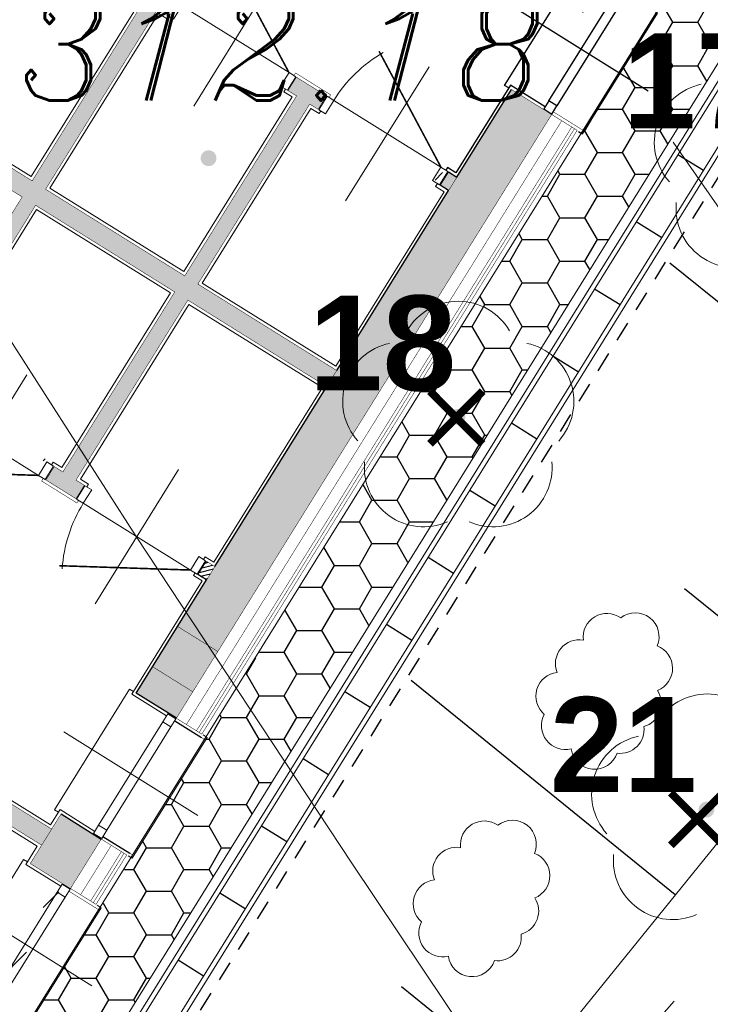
# Model space of a CAD drawing. Extents: x 4615668 to 9294084, y 5325188 to 10688993.
# Tile 629 of 656: x 4651603.31 to 4651607.68, y 5338724.82 to 5338731.05. Entities that reach past the tile are written whole.
import ezdxf

# ---------------------------------------------------------------- set-up
doc = ezdxf.new("R2010")
doc.units = 0
doc.header["$MEASUREMENT"] = 0
for name, pattern in [('DASHED', [19.049999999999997, 12.7, -6.35]), ('KTCR', [1.5, 1, -0.5]), ('l423_500', [2, 1.5, -0.5]), ('l812_500', [3, 2, -1])]:
    doc.linetypes.add(name, pattern=pattern)
for name, color, linetype, lineweight in [('!0014_GM_DR_ODWOD', 152, 'Continuous', 35), ('!0017A_GR_DR_WYMPROJ', 1, 'Continuous', 30), ('chodnik', 7, 'l423_500', 13), ('pkt_wys', 7, 'Continuous', 13), ('warst_ciagla', 7, 'Continuous', 0), ('warst_przeryw', 7, 'l812_500', 0), ('Wymiar', 7, 'Continuous', 9), ('zielen', 7, 'Continuous', 13)]:
    doc.layers.add(name, color=color, linetype=linetype, lineweight=lineweight)
for name, color, linetype in [('1', 7, 'Continuous'), ('sciany', 1, 'Continuous'), ('STOLARKA', 4, 'Continuous')]:
    doc.layers.add(name, color=color, linetype=linetype)
doc.styles.add('Style-ITALIC_1250', font='ITALIC_1250.shx')
doc.styles.add('tomek14', font='ISOCP.shx', dxfattribs={"height": 14})
pattern_1 = [(45, (-16734.60844200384, 1868.813515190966), (-0.0883883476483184, 0.0883883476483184), [])]

# ---------------------------------------------------------------- blocks, each defined once
blk = doc.blocks.new('G$C30F5686F')
at = {"layer": '!0014_GM_DR_ODWOD', "linetype": 'DASHED', "lineweight": 25, "ltscale": 0.2}
for p, q in [((28.91198780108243, 17.41244648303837), (29.07339262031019, 17.31220435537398)), ((28.64819273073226, 16.98769695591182), (28.80959754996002, 16.88745482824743)), ((28.38439766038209, 16.56294742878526), (28.54580247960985, 16.46270530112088)), ((28.12060259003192, 16.13819790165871), (28.28200740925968, 16.03795577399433)), ((27.85680751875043, 15.71344837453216), (28.01821233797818, 15.61320624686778)), ((27.59301244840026, 15.28869884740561), (27.75441726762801, 15.18845671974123)), ((27.32921737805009, 14.86394932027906), (27.49062219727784, 14.76370719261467)), ((27.06542230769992, 14.43919979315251), (27.22682712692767, 14.33895766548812)), ((26.80162723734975, 14.01445026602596), (26.9630320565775, 13.91420813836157)), ((26.53783216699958, 13.58970073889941), (26.69923698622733, 13.48945861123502)), ((26.27403709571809, 13.16495121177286), (26.43544191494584, 13.06470908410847)), ((26.01024202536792, 12.74020168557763), (26.17164684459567, 12.63995955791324)), ((25.74644695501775, 12.31545215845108), (25.9078517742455, 12.21521003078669))]:
    blk.add_line(p, q, dxfattribs=at)
at = {"layer": '1', "linetype": 'Continuous', "lineweight": 15}
for p, q in [((30.24456951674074, 19.19797436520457), (18.40957960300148, 0.1418700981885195)), ((30.27004292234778, 19.18212803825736), (18.43506457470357, 0.1260423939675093)), ((29.84326473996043, 19.08252863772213), (18.18379987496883, 0.3090459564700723)), ((29.92586696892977, 19.10180594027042), (18.23473895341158, 0.2773408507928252)), ((29.96716808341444, 19.11144459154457), (18.2481747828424, 0.2421122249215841)), ((33.84562891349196, 18.83198724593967), (18.59597427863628, 0.02698324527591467))]:
    blk.add_line(p, q, dxfattribs=at)
at = {"layer": '1', "linetype": 'Continuous', "lineweight": 18}
blk.add_line((29.15477066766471, 18.92181446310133), (19.8894032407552, 4.029534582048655), dxfattribs=at)
at = {"layer": '1', "color": 254, "linetype": 'Continuous', "lineweight": 30, "ltscale": 0.01, "transparency": 33554528}
for p, q in [((29.03768157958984, 18.24934972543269), (29.11705657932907, 18.38683125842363)), ((28.878931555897, 18.24934922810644), (28.81066290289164, 18.36759400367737)), ((28.79955658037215, 18.11186819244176), (28.87893158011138, 18.24934972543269)), ((28.87893199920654, 18.24934945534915), (29.037681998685, 18.24934945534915)), ((29.11705655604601, 18.11186769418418), (29.03768155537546, 18.24934922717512)), ((28.65184102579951, 18.11186792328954), (28.79955699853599, 18.11186792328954)), ((28.87893155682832, 17.97438616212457), (28.79955655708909, 18.11186769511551)), ((29.03768157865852, 17.97438666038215), (29.11705657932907, 18.11186819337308)), ((28.64080655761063, 17.83690463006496), (28.56385227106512, 17.97019336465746)), ((28.79955657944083, 17.8369051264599), (28.87893157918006, 17.97438665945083)), ((28.87893199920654, 17.97438639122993), (29.037681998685, 17.97438639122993)), ((29.09422124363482, 17.8764565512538), (29.03768155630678, 17.97438616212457)), ((28.56143158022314, 17.69942359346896), (28.64080657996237, 17.8369051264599)), ((28.64080699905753, 17.83690485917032), (28.79955699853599, 17.83690485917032)), ((28.87893155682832, 17.69942309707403), (28.79955655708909, 17.83690463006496)), ((28.32330658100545, 17.56194206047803), (28.40268158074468, 17.69942359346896)), ((28.40268155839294, 17.69942309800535), (28.39931184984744, 17.70525960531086)), ((28.40268199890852, 17.69942332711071), (28.5614319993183, 17.69942332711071)), ((28.64080655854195, 17.56194156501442), (28.5614315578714, 17.69942309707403)), ((28.79955657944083, 17.56194206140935), (28.87893157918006, 17.69942359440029)), ((28.87893199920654, 17.69942332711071), (28.9842729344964, 17.69942332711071)), ((28.31030253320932, 17.56194179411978), (28.32330699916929, 17.56194179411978)), ((28.40268155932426, 17.42446003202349), (28.32330655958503, 17.56194156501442)), ((28.56143157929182, 17.42446052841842), (28.64080657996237, 17.56194206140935)), ((28.64080699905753, 17.56194179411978), (28.79955699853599, 17.56194179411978)), ((28.84741103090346, 17.47905518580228), (28.79955655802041, 17.5619415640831)), ((28.32330658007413, 17.28697899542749), (28.40268157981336, 17.42446052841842)), ((28.40268199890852, 17.42446026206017), (28.5614319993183, 17.42446026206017)), ((28.64080655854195, 17.28697849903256), (28.56143155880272, 17.42446003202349)), ((28.08518158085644, 17.14949746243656), (28.16455658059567, 17.28697899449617)), ((28.16455656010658, 17.28697849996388), (28.15250121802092, 17.30785896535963)), ((28.16455699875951, 17.28697873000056), (28.32330699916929, 17.28697873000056)), ((28.40268155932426, 17.14949696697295), (28.32330655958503, 17.28697849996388)), ((28.56143157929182, 17.14949746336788), (28.64080657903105, 17.28697899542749)), ((28.64080699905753, 17.28697873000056), (28.72811996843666, 17.28697873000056)), ((28.05414866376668, 17.14949719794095), (28.08518199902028, 17.14949719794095)), ((28.1645565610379, 17.01201543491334), (28.08518156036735, 17.14949696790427)), ((28.32330657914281, 17.01201592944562), (28.40268157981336, 17.14949746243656)), ((28.40268199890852, 17.14949719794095), (28.5614319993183, 17.14949719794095)), ((28.60060081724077, 17.08165382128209), (28.56143155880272, 17.14949696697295)), ((28.08518157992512, 16.87453439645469), (28.16455657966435, 17.01201592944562)), ((28.16455699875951, 17.01201566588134), (28.32330699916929, 17.01201566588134)), ((28.40268156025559, 16.8745339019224), (28.32330656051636, 17.01201543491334)), ((27.92643156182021, 16.87453390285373), (27.9056905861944, 16.91045832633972)), ((27.84705658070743, 16.73705286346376), (27.92643158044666, 16.87453439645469)), ((27.9264319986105, 16.8745341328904), (28.08518199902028, 16.8745341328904)), ((28.1645565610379, 16.73705236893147), (28.08518156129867, 16.8745339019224)), ((28.32330657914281, 16.73705286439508), (28.40268157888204, 16.87453439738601)), ((28.40268199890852, 16.8745341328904), (28.47196700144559, 16.8745341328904)), ((27.79799479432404, 16.73705260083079), (27.84705699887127, 16.73705260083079)), ((27.92643156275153, 16.59957083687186), (27.84705656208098, 16.73705236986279)), ((28.08518157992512, 16.59957133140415), (28.16455657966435, 16.73705286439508)), ((28.16455699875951, 16.73705260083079), (28.32330699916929, 16.73705260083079)), ((28.35379060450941, 16.68425245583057), (28.32330656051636, 16.73705236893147)), ((27.84705657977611, 16.46208979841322), (27.92643158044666, 16.59957133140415)), ((27.9264319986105, 16.59957106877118), (28.08518199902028, 16.59957106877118)), ((28.16455656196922, 16.46208930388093), (28.08518156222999, 16.59957083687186)), ((27.68830656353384, 16.46208930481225), (27.65887995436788, 16.51305768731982)), ((27.60893158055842, 16.32460826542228), (27.68830658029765, 16.46208979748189)), ((27.68830699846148, 16.46208953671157), (27.84705699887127, 16.46208953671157)), ((27.92643156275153, 16.32460777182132), (27.8470565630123, 16.46208930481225)), ((28.0851815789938, 16.32460826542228), (28.16455657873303, 16.46208979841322)), ((28.16455699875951, 16.46208953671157), (28.21581403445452, 16.46208953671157)), ((27.5418409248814, 16.32460800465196), (27.60893199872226, 16.32460800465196)), ((27.68830656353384, 16.18712623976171), (27.60893156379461, 16.32460777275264)), ((27.84705657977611, 16.18712673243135), (27.92643157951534, 16.32460826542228)), ((27.9264319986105, 16.32460800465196), (28.08518199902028, 16.32460800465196)), ((28.10698039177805, 16.28685109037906), (28.08518156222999, 16.32460777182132)), ((27.6089315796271, 16.04964519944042), (27.68830658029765, 16.18712673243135)), ((27.68830699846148, 16.18712647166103), (27.84705699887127, 16.18712647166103)), ((27.92643156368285, 16.04964470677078), (27.8470565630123, 16.18712623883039)), ((27.45018156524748, 16.04964470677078), (27.41206932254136, 16.11565704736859)), ((27.37080658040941, 15.91216366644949), (27.45018158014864, 16.04964519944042)), ((27.4501819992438, 16.04964493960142), (27.60893199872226, 16.04964493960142)), ((27.68830656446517, 15.91216317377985), (27.60893156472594, 16.04964470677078)), ((27.84705657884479, 15.91216366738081), (27.92643157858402, 16.04964520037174)), ((27.9264319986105, 16.04964493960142), (27.95966106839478, 16.04964493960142)), ((27.28568705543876, 15.91216340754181), (27.37080699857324, 15.91216340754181)), ((27.45018156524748, 15.77468164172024), (27.37080656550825, 15.91216317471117)), ((27.6089315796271, 15.77468213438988), (27.68830657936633, 15.91216366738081)), ((27.68830699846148, 15.91216340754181), (27.84705699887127, 15.91216340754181)), ((27.86017017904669, 15.88944972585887), (27.84705656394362, 15.91216317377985)), ((27.37080658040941, 15.63720060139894), (27.45018158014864, 15.77468213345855)), ((27.4501819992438, 15.7746818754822), (27.60893199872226, 15.7746818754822)), ((27.68830656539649, 15.6372001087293), (27.60893156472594, 15.77468164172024)), ((27.21205656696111, 15.63720010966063), (27.16525869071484, 15.71825640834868)), ((27.1326815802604, 15.49971906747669), (27.21205658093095, 15.63720060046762)), ((27.21205699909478, 15.63720034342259), (27.37080699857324, 15.63720034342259)), ((27.4501815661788, 15.49971857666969), (27.37080656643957, 15.63720010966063)), ((27.60893157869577, 15.49971906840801), (27.68830657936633, 15.63720060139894)), ((27.68830699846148, 15.63720034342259), (27.70350810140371, 15.63720034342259)), ((27.02953318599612, 15.49971881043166), (27.13268199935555, 15.49971881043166)), ((27.21205656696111, 15.36223704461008), (27.13268156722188, 15.49971857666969)), ((27.37080657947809, 15.36223753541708), (27.45018157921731, 15.49971906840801)), ((27.4501819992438, 15.49971881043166), (27.60893199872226, 15.49971881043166)), ((27.61335996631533, 15.49204836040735), (27.60893156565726, 15.49971857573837)), ((27.1326815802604, 15.22475600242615), (27.21205657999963, 15.36223753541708)), ((27.21205699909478, 15.36223727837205), (27.37080699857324, 15.36223727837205)), ((27.44881982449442, 15.22711411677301), (27.37080656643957, 15.36223704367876)), ((26.97393156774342, 15.22475551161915), (26.91844805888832, 15.32085576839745)), ((26.89455658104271, 15.08727446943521), (26.97393158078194, 15.22475600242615)), ((26.97393199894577, 15.22475574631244), (27.13268199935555, 15.22475574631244)), ((27.21205656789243, 15.08727397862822), (27.13268156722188, 15.22475551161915)), ((26.77337931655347, 15.08727421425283), (26.89455699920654, 15.08727421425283)), ((26.97393156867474, 14.94979244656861), (26.89455656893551, 15.08727397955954)), ((27.13268157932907, 14.94979293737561), (27.21205657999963, 15.08727447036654)), ((27.21205699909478, 15.08727421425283), (27.36197081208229, 15.08727421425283)), ((26.73580656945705, 14.812310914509), (26.6716374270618, 14.92345512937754)), ((26.89455658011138, 14.81231140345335), (26.97393157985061, 14.94979293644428)), ((26.97393199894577, 14.9497926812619), (27.13268199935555, 14.9497926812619)), ((27.20200961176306, 14.82971275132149), (27.1326815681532, 14.94979244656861)), ((26.6564315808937, 14.67482987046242), (26.73580658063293, 14.81231140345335)), ((26.73580699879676, 14.81231114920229), (26.89455699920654, 14.81231114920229)), ((26.97393156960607, 14.67482938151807), (26.89455656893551, 14.81231091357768)), ((26.51722544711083, 14.67482961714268), (26.65643199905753, 14.67482961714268)), ((26.73580657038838, 14.53734784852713), (26.65643157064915, 14.67482938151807)), ((26.89455657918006, 14.53734833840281), (26.97393157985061, 14.67482987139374)), ((26.97393199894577, 14.67482961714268), (27.10581784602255, 14.67482961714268)), ((26.49768157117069, 14.39986631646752), (26.42482679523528, 14.52605449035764)), ((26.65643157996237, 14.39986680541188), (26.7358065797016, 14.53734833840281)), ((26.73580699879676, 14.53734808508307), (26.89455699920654, 14.53734808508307)), ((26.9551993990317, 14.4323113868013), (26.89455656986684, 14.53734784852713)), ((26.41830658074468, 14.26238527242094), (26.49768158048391, 14.39986680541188)), ((26.49768199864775, 14.39986655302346), (26.65643199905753, 14.39986655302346)), ((26.73580657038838, 14.26238478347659), (26.65643157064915, 14.39986631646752)), ((26.18018158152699, 14.12490373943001), (26.23954447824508, 14.2277232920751)), ((26.26107157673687, 14.26238502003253), (26.41830699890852, 14.26238502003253)), ((26.49768157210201, 14.12490325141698), (26.41830657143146, 14.26238478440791)), ((26.65643157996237, 14.12490374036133), (26.7358065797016, 14.26238527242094)), ((26.73580699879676, 14.26238502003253), (26.84966487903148, 14.26238502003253)), ((26.17568695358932, 14.12490348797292), (26.18018199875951, 14.12490348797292)), ((26.25955657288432, 13.98742171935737), (26.18018157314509, 14.12490325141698)), ((26.41830657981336, 13.98742220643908), (26.49768158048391, 14.12490373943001)), ((26.49768199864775, 14.12490348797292), (26.65643199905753, 14.12490348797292)), ((26.70838918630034, 14.03491002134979), (26.65643157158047, 14.12490325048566)), ((26.18018158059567, 13.84994067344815), (26.2595565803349, 13.98742220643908)), ((26.25955699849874, 13.98742195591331), (26.41830699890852, 13.98742195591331)), ((26.49768157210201, 13.84994018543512), (26.41830657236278, 13.98742171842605)), ((25.94205658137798, 13.71245914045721), (26.02143158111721, 13.84994067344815)), ((26.02143157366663, 13.84994018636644), (26.01347574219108, 13.8637200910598)), ((26.02143199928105, 13.8499404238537), (26.18018199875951, 13.8499404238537)), ((26.25955657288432, 13.71245865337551), (26.18018157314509, 13.84994018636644)), ((26.41830657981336, 13.71245914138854), (26.49768157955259, 13.84994067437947)), ((26.49768199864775, 13.8499404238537), (26.59351191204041, 13.8499404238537)), ((25.91953308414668, 13.71245889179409), (25.9420569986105, 13.71245889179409)), ((26.02143157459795, 13.5749771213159), (25.9420565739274, 13.71245865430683)), ((26.18018157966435, 13.5749776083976), (26.2595565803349, 13.71245914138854)), ((26.25955699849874, 13.71245889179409), (26.41830699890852, 13.71245889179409)), ((26.46157897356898, 13.63750865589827), (26.41830657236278, 13.71245865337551)), ((25.94205658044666, 13.43749607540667), (26.02143158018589, 13.5749776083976)), ((26.02143199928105, 13.57497735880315), (26.18018199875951, 13.57497735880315)), ((26.25955657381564, 13.43749558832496), (26.18018157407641, 13.5749771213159)), ((25.78330657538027, 13.43749558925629), (25.76666511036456, 13.4663194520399)), ((25.70393158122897, 13.30001454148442), (25.7833065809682, 13.43749607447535)), ((25.78330699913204, 13.43749582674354), (25.9420569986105, 13.43749582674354)), ((26.02143157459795, 13.30001405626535), (25.94205657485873, 13.43749558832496)), ((26.18018157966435, 13.30001454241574), (26.25955657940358, 13.43749607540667)), ((26.25955699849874, 13.43749582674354), (26.33735894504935, 13.43749582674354)), ((25.66337921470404, 13.30001429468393), (25.70393199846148, 13.30001429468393)), ((25.78330657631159, 13.16253252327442), (25.70393157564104, 13.30001405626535)), ((25.94205658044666, 13.16253300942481), (26.02143158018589, 13.30001454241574)), ((26.02143199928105, 13.30001429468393), (26.18018199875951, 13.30001429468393)), ((26.21476876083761, 13.24010729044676), (26.18018157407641, 13.30001405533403)), ((25.70393158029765, 13.02505147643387), (25.7833065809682, 13.16253300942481)), ((25.78330699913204, 13.16253276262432), (25.9420569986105, 13.16253276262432)), ((26.02143157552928, 13.02505099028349), (25.94205657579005, 13.16253252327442)), ((25.46580658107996, 12.88756994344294), (25.54518158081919, 13.02505147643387)), ((25.5451815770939, 13.02505099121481), (25.51985447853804, 13.06891881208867)), ((25.54518199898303, 13.02505123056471), (25.70393199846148, 13.02505123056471)), ((25.78330657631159, 12.88756945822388), (25.70393157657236, 13.02505099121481)), ((25.94205657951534, 12.88756994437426), (26.02143157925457, 13.0250514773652)), ((26.02143199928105, 13.02505123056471), (26.0812059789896, 13.02505123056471)), ((25.40722534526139, 12.88756969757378), (25.4658069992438, 12.88756969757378)), ((25.5451815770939, 12.75008792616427), (25.46580657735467, 12.8875694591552)), ((25.70393158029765, 12.75008841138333), (25.78330658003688, 12.88756994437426)), ((25.78330699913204, 12.88756969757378), (25.9420569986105, 12.88756969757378)), ((25.96795854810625, 12.84270592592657), (25.94205657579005, 12.88756945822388)), ((25.46580658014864, 12.6126068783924), (25.54518158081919, 12.75008841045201)), ((25.54518199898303, 12.75008816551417), (25.70393199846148, 12.75008816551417)), ((25.78330657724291, 12.61260639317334), (25.70393157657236, 12.75008792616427)), ((25.30705657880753, 12.61260639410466), (25.27304384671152, 12.67151817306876)), ((25.22768158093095, 12.47512534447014), (25.30705658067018, 12.61260687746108)), ((25.30705699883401, 12.61260663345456), (25.4658069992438, 12.61260663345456)), ((25.54518157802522, 12.4751248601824), (25.46580657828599, 12.61260639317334)), ((25.70393157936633, 12.47512534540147), (25.78330657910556, 12.6126068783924)), ((25.78330699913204, 12.61260663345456), (25.82505301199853, 12.61260663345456)), ((25.15107147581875, 12.47512510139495), (25.22768199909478, 12.47512510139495)), ((25.30705657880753, 12.33764332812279), (25.2276815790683, 12.47512486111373)), ((25.46580658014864, 12.33764381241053), (25.54518157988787, 12.47512534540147)), ((25.54518199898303, 12.47512510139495), (25.70393199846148, 12.47512510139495)), ((25.72114833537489, 12.44530456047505), (25.70393157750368, 12.4751248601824)), ((25.22768158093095, 12.2001622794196), (25.30705658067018, 12.33764381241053)), ((25.30705699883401, 12.33764356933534), (25.4658069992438, 12.33764356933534)), ((25.54518157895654, 12.20016179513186), (25.46580657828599, 12.33764332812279)), ((25.06893158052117, 12.20016179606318), (25.026233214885, 12.27411753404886)), ((24.98955658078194, 12.06268074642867), (25.06893158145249, 12.2001622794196)), ((25.068931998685, 12.20016203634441), (25.22768199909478, 12.20016203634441)), ((25.30705657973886, 12.06268026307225), (25.22768157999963, 12.20016179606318)), ((25.46580657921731, 12.06268074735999), (25.54518157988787, 12.20016228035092)), ((25.54518199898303, 12.20016203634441), (25.56890004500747, 12.20016203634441)), ((24.89491760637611, 12.0626805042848), (24.98955699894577, 12.0626805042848)), ((25.06893158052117, 11.92519873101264), (24.98955658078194, 12.06268026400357)), ((25.22768157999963, 11.92519921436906), (25.30705657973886, 12.06268074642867)), ((25.30705699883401, 12.0626805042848), (25.4658069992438, 12.0626805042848)), ((25.47433812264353, 12.04790319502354), (25.46580657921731, 12.06268026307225))]:
    blk.add_line(p, q, dxfattribs=at)
at = {"layer": '1', "linetype": 'DASHED', "lineweight": 25}
for p, q in [((30.83750532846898, 15.1225408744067), (28.86163738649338, 16.72484331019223)), ((29.8660749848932, 13.92462840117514), (28.95377562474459, 14.66444479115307)), ((28.89464464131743, 12.72671592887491), (27.22131514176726, 14.08367905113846)), ((27.92321429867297, 11.52880345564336), (27.16218415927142, 12.1459501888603))]:
    blk.add_line(p, q, dxfattribs=at)
blk = doc.blocks.new('G$CA76AC6B6')
at = {"layer": 'Wymiar', "color": 242, "linetype": 'DASHED', "lineweight": 30, "ltscale": 0.01}
blk.add_lwpolyline([(25.00787549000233, 19.21034434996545), (16.43404611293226, 5.429722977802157)], dxfattribs=at)
blk = doc.blocks.new('G$CE3CC9D66')
at = {"layer": 'Wymiar', "lineweight": 0, "ltscale": 40}
blk.add_blockref('G$CA76AC6B6', (0, 0), dxfattribs=at)
blk = doc.blocks.new('G$CF45FC2ED')
at = {"layer": 'STOLARKA', "color": 252, "linetype": 'Continuous', "lineweight": 0}
for p, q in [((45, 100.0000000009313), (45, 0)), ((85, 49.99999999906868), (5, 49.99999999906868))]:
    blk.add_line(p, q, dxfattribs=at)
at = {"layer": 'STOLARKA', "color": 252, "linetype": 'Continuous', "lineweight": 0, "const_width": 0.9999999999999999}
blk.add_lwpolyline([(5, 50), (77.05658363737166, 91.6018879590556)], dxfattribs=at)
at = {"layer": 'STOLARKA', "color": 252, "linetype": 'Continuous', "lineweight": 0}
for points in [[(5, 40), (5, 50), (0, 50), (0, 40)], [(85, 40), (85, 50), (90, 50), (90, 40)]]:
    blk.add_lwpolyline(points, close=True, dxfattribs=at)
blk.add_arc((-5, 49.99999999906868), 90, 0, 28.08978682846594, dxfattribs=at)
blk = doc.blocks.new('G$CB8F5CD2F')
at = {"layer": 'sciany', "ltscale": 40}
h = blk.add_hatch(color=0, dxfattribs=at)
h.dxf.hatch_style = 1
h.paths.add_polyline_path([(1451.682154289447, 1738.997292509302), (1451.682154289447, 1753.997292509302), (1041.682154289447, 1753.997292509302), (1041.682154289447, 1738.997292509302), (1451.682154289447, 1738.997292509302)], is_closed=False)
h.paths.add_polyline_path([(1451.682154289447, 1723.997292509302), (1451.682154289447, 1738.997292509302), (1041.682154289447, 1738.997292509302), (1041.682154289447, 1723.997292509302), (1451.682154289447, 1723.997292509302)], is_closed=False)
h.paths.add_polyline_path([(1108.520857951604, 1660.363933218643), (1120.520857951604, 1660.363933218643), (1120.520857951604, 1723.997292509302), (1108.520857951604, 1723.997292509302), (1108.520857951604, 1660.363933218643)], is_closed=False)
h.paths.add_polyline_path([(911.6821542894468, 1738.997292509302), (911.6821542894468, 1723.997292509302), (1041.682154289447, 1723.997292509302), (1041.682154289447, 1738.042348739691), (911.6821542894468, 1738.997292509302)], is_closed=False)
h.paths.add_polyline_path([(911.6821542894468, 1753.997292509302), (911.6821542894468, 1738.997292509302), (1041.682154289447, 1738.042348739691), (1041.682154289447, 1754.000000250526), (911.6821542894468, 1753.997292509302)], is_closed=False)
h.paths.add_polyline_path([(861.1821542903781, 1754.000000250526), (861.1821542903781, 1738.997292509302), (881.6821542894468, 1738.997292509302), (881.6821542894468, 1754.000000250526), (861.1821542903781, 1754.000000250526)], is_closed=False)
h.paths.add_polyline_path([(861.1821542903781, 1723.997292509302), (881.6821542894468, 1723.997292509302), (881.6821542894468, 1738.997292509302), (861.1821542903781, 1738.997292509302), (861.1821542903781, 1723.997292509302)], is_closed=False)
h.paths.add_polyline_path([(896.6821542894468, 1723.997292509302), (881.6821542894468, 1723.997292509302), (881.6821542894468, 1660.363933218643), (896.6821542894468, 1660.363933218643), (896.6821542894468, 1723.997292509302)], is_closed=False)
h.paths.add_polyline_path([(900.6821542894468, 1723.997292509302), (896.6821542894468, 1723.997292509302), (896.6821542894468, 1660.363933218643), (900.6821542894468, 1660.363933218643), (900.6821542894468, 1723.997292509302)], is_closed=False)
h.paths.add_polyline_path([(1466.682154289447, 1704.250000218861), (1481.682154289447, 1704.250000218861), (1481.682154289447, 1723.997292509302), (1466.682154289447, 1723.997292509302), (1466.682154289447, 1704.250000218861)], is_closed=False)
h.paths.add_polyline_path([(1466.682154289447, 1704.250000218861), (1466.682154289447, 1723.997292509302), (1451.682154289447, 1723.997292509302), (1451.682154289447, 1704.250000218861), (1466.682154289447, 1704.250000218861)], is_closed=False)
h.paths.add_polyline_path([(1466.682154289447, 1213.997292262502), (1481.682154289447, 1213.997292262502), (1481.682154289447, 1614.250000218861), (1466.682154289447, 1614.250000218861), (1466.682154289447, 1213.997292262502)], is_closed=False)
h.paths.add_polyline_path([(1451.682154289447, 1213.997292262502), (1466.682154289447, 1213.997292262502), (1466.682154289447, 1614.250000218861), (1451.682154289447, 1614.250000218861), (1451.682154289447, 1213.997292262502)], is_closed=False)
h.paths.add_polyline_path([(1348.104445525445, 1404.758360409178), (1348.104445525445, 1538.863933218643), (1354.284787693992, 1538.863933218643), (1354.284787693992, 1548.863933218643), (1331.91822454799, 1548.863933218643), (1331.91822454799, 1538.863933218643), (1338.315591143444, 1538.863933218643), (1338.315591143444, 1404.758360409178), (1234.520857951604, 1404.758360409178), (1234.520857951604, 1538.863933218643), (1240.91822454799, 1538.863933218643), (1240.91822454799, 1548.863933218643), (1224.520857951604, 1548.863933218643), (1224.520857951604, 1404.758360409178), (1120.520857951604, 1404.758360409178), (1120.520857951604, 1558.363933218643), (1108.520857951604, 1558.363933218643), (1108.520857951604, 1548.863933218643), (900.6821542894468, 1548.863933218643), (900.6821542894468, 1558.363933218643), (896.6821542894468, 1558.363933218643), (896.6821542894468, 1421.152787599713), (900.6821542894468, 1421.152787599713), (900.6821542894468, 1536.863933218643), (1108.520857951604, 1536.863933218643), (1108.520857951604, 1260.652787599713), (900.6821542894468, 1260.652787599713), (900.6821542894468, 1248.652787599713), (1108.520857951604, 1248.652787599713), (1108.520857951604, 1198.997292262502), (1120.520857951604, 1198.997292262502), (1120.520857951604, 1248.652787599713), (1127.123491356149, 1248.652787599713), (1127.123491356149, 1258.652787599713), (1120.520857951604, 1258.652787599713), (1120.520857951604, 1392.783479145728), (1224.520857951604, 1392.783479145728), (1224.520857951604, 1258.652787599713), (1218.123491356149, 1258.652787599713), (1218.123491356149, 1248.652787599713), (1240.91822454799, 1248.652787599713), (1240.91822454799, 1258.652787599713), (1234.520857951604, 1258.652787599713), (1234.520857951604, 1392.783479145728), (1338.315591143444, 1392.783479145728), (1338.315591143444, 1258.652787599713), (1331.91822454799, 1258.652787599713), (1331.91822454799, 1248.652787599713), (1354.284787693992, 1248.652787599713), (1354.284787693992, 1258.652787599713), (1348.104445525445, 1258.652787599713), (1348.104445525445, 1392.783479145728), (1451.682154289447, 1392.783479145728), (1451.682154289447, 1404.758360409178), (1348.104445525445, 1404.758360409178)], is_closed=False)
h.paths.add_polyline_path([(881.6821542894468, 1558.363933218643), (881.6821542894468, 1421.152787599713), (896.6821542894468, 1421.152787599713), (896.6821542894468, 1558.363933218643), (881.6821542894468, 1558.363933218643)], is_closed=False)
h.paths.add_polyline_path([(896.6821542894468, 1320.152787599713), (881.6821542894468, 1320.152787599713), (881.6821542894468, 1213.997292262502), (896.6821542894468, 1213.997292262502), (896.6821542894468, 1320.152787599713)], is_closed=False)
h.paths.add_polyline_path([(900.6052840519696, 1320.152787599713), (896.6821542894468, 1320.152787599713), (896.6821542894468, 1213.997292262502), (900.6821542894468, 1213.997292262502), (900.6821542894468, 1260.652787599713), (900.6052840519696, 1260.652787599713), (900.6052840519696, 1320.152787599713)], is_closed=False)
h.paths.add_polyline_path([(1108.520857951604, 1198.997292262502), (1108.520857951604, 1173.997292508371), (1120.520857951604, 1173.997292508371), (1120.520857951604, 1198.997292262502), (1108.520857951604, 1198.997292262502)], is_closed=False)
h.paths.add_polyline_path([(881.6821542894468, 1173.997292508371), (896.6821542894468, 1173.997292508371), (896.6821542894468, 1183.997292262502), (881.6821542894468, 1183.997292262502), (881.6821542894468, 1173.997292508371)], is_closed=False)
h.paths.add_polyline_path([(896.6821542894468, 1173.997292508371), (900.6821542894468, 1173.997292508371), (900.6821542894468, 1183.997292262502), (896.6821542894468, 1183.997292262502), (896.6821542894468, 1173.997292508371)], is_closed=False)
h.paths.add_polyline_path([(1451.682154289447, 1164.247292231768), (1466.682154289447, 1164.247292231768), (1466.682154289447, 1183.997292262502), (1451.682154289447, 1183.997292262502), (1451.682154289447, 1164.247292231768)], is_closed=False)
h.paths.add_polyline_path([(1481.682154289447, 1164.247292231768), (1481.682154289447, 1183.997292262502), (1466.682154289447, 1183.997292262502), (1466.682154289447, 1164.247292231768), (1481.682154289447, 1164.247292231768)], is_closed=False)
h = blk.add_hatch(color=0, dxfattribs=at)
h.dxf.hatch_style = 1
h.paths.add_polyline_path([(1445.284787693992, 1538.866640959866), (1451.682154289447, 1538.866640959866), (1451.682154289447, 1548.866640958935), (1445.284787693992, 1548.866640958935), (1445.284787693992, 1538.866640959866)], is_closed=False)
h = blk.add_hatch(dxfattribs=at)
h.set_pattern_fill('ANSI31', color=0, scale=20)
h.set_pattern_definition([(45, (-4632504.794450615, -5345374.973277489), (-1.76776695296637, 1.76776695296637), [])])
h.paths.add_polyline_path([(1445.284787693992, 1248.655495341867), (1451.682154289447, 1248.655495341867), (1451.682154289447, 1258.655495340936), (1445.284787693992, 1258.655495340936), (1445.284787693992, 1248.655495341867)], is_closed=False)
h = blk.add_hatch(color=0, dxfattribs=at)
h.dxf.hatch_style = 1
h.paths.add_polyline_path([(1451.682154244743, 1184.000000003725), (1481.682154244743, 1184.000000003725), (1481.682154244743, 1214.000000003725), (1451.682154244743, 1214.000000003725)])
h = blk.add_hatch(color=0, dxfattribs=at)
h.dxf.hatch_style = 1
h.paths.add_polyline_path([(1120.520857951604, 1063.000000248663), (1120.520857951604, 1073.000000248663), (1108.520857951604, 1073.000000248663), (1108.520857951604, 1063.000000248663), (1061.682154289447, 1063.000000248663), (1061.682154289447, 1051.000000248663), (1451.682154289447, 1051.000000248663), (1451.682154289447, 1063.000000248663), (1120.520857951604, 1063.000000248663)], is_closed=False)
h = blk.add_hatch(color=0, dxfattribs=at)
h.dxf.hatch_style = 1
h.paths.add_polyline_path([(1451.682154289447, 1074.249999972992), (1451.682154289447, 1037.31900860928), (1466.682154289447, 1037.31900860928), (1466.682154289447, 1074.249999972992), (1451.682154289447, 1074.249999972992)], is_closed=False)
h.paths.add_polyline_path([(1481.682154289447, 1037.31900860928), (1481.682154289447, 1074.249999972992), (1466.682154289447, 1074.249999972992), (1466.682154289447, 1037.31900860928), (1481.682154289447, 1037.31900860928)], is_closed=False)
at = {"layer": 'sciany', "color": 0, "ltscale": 40}
for p, q in [((1525.682154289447, 1659.108887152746), (1425.682154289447, 1659.108887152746)), ((1451.682154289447, 1548.866640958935), (1451.682154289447, 1614.250000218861)), ((1445.284787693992, 1538.866640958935), (1445.284787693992, 1548.866640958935)), ((1445.284787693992, 1548.866640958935), (1451.682154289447, 1548.866640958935)), ((1451.682154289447, 1538.866640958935), (1445.284787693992, 1538.866640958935)), ((1451.682154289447, 1404.761068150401), (1451.682154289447, 1538.866640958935)), ((1271.682154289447, 1404.758360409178), (1271.682154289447, 1404.761068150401)), ((1331.682154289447, 1404.758360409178), (1331.682154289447, 1404.761068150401)), ((1391.682154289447, 1404.758360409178), (1391.682154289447, 1404.761068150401)), ((1271.682154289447, 1392.783479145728), (1271.682154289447, 1392.786186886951)), ((1331.682154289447, 1392.783479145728), (1331.682154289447, 1392.786186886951)), ((1391.682154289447, 1392.783479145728), (1391.682154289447, 1392.786186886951)), ((1451.682154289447, 1258.655495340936), (1451.682154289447, 1392.786186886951)), ((1445.284787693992, 1248.655495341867), (1445.284787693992, 1258.655495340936)), ((1451.682154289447, 1248.655495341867), (1445.284787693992, 1248.655495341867)), ((1451.682154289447, 1164.249999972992), (1451.682154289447, 1248.655495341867)), ((1481.682154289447, 1164.249999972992), (1451.682154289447, 1164.249999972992)), ((1481.682154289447, 1162.249999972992), (1501.682154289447, 1162.249999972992)), ((1451.682154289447, 1074.249999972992), (1481.682154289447, 1074.249999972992)), ((1481.682154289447, 1076.249999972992), (1501.682154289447, 1076.249999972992))]:
    blk.add_line(p, q, dxfattribs=at)
at = {"layer": 'sciany', "color": 0, "lineweight": 0, "ltscale": 40}
for p, q in [((1525.682154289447, 1119.249999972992), (1425.682154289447, 1119.249999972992)), ((1525.682154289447, 992.31900860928), (1425.682154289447, 992.31900860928))]:
    blk.add_line(p, q, dxfattribs=at)
at = {"layer": 'sciany', "color": 0, "ltscale": 40}
for points in [[(1449.682154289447, 1614.108887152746), (1446.682154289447, 1614.108887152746), (1446.682154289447, 1704.108887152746), (1449.682154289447, 1704.108887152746)], [(1501.682154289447, 1614.108887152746), (1504.682154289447, 1614.108887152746), (1504.682154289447, 1704.108887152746), (1501.682154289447, 1704.108887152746)], [(1475.682154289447, 1616.250000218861), (1449.682154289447, 1616.250000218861), (1449.682154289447, 1550.866640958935), (1443.284787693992, 1550.866640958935), (1443.284787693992, 1548.866640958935)]]:
    blk.add_lwpolyline(points, dxfattribs=at)
for points in [[(1481.682154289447, 1697.608887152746), (1481.682154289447, 1620.608887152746), (1475.682154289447, 1620.608887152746), (1475.682154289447, 1697.608887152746)], [(1481.682154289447, 1614.608887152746), (1481.682154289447, 1620.608887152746), (1475.682154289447, 1620.608887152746), (1475.682154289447, 1614.608887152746)]]:
    blk.add_lwpolyline(points, close=True, dxfattribs=at)
at = {"layer": 'sciany', "color": 0, "ltscale": 40, "const_width": 0.3}
for points in [[(1481.682154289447, 1614.250000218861), (1481.682154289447, 1214.000000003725), (1451.682154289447, 1214.000000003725), (1451.682154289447, 1614.250000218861)], [(1451.682154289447, 1184.000000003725), (1481.682154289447, 1184.000000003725), (1481.682154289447, 1214.000000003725), (1451.682154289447, 1214.000000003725)], [(1451.682154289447, 1164.249999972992), (1481.682154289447, 1164.249999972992), (1481.682154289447, 1184.000000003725), (1451.682154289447, 1184.000000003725)], [(1451.682154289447, 1037.31900860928), (1481.682154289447, 1037.31900860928), (1481.682154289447, 1074.249999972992), (1451.682154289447, 1074.249999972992)]]:
    blk.add_lwpolyline(points, close=True, dxfattribs=at)
for points in [[(1481.682154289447, 1616.250000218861), (1503.682154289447, 1616.250000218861), (1503.682154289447, 1162.249999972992), (1481.682154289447, 1162.249999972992)], [(1481.682154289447, 1614.250000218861), (1500.682154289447, 1614.250000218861), (1500.682154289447, 1164.249999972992), (1481.682154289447, 1164.249999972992)], [(1481.682154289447, 1614.250000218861), (1498.682154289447, 1614.250000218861), (1498.682154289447, 1164.249999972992), (1481.682154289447, 1164.249999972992)], [(1481.682154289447, 1614.250000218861), (1496.682154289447, 1614.250000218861), (1496.682154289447, 1164.249999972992), (1481.682154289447, 1164.249999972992)], [(1489.182154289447, 1164.249999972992), (1489.182154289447, 1614.250000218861)], [(1451.682154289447, 1404.761068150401), (1348.104445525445, 1404.761068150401), (1348.104445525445, 1538.866640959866), (1354.284787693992, 1538.866640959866), (1354.284787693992, 1548.866640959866), (1331.91822454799, 1548.866640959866), (1331.91822454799, 1538.866640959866), (1338.315591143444, 1538.866640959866), (1338.315591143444, 1404.761068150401), (1234.520857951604, 1404.761068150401), (1234.520857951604, 1538.866640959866)], [(1224.520857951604, 1548.866640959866), (1224.520857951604, 1404.761068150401), (1120.520857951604, 1404.761068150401), (1120.520857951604, 1558.366640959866)], [(1356.284787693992, 1548.866640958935), (1356.284787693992, 1550.866640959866), (1330.015726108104, 1550.866640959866), (1330.014038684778, 1548.866640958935)], [(1451.682154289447, 1548.866640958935), (1445.284787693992, 1548.866640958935), (1445.284787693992, 1538.866640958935), (1451.682154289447, 1538.866640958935)], [(1451.682154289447, 1392.786186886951), (1348.104445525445, 1392.786186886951), (1348.104445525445, 1258.655495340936), (1354.284787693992, 1258.655495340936), (1354.284787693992, 1248.655495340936), (1331.91822454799, 1248.655495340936), (1331.91822454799, 1258.655495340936), (1338.315591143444, 1258.655495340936), (1338.315591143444, 1392.786186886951), (1234.520857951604, 1392.786186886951), (1234.520857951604, 1258.655495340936)], [(1224.520857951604, 1258.655495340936), (1224.520857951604, 1392.786186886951), (1120.520857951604, 1392.786186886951)], [(1451.682154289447, 1258.655495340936), (1445.284787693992, 1258.655495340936), (1445.284787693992, 1248.655495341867), (1451.682154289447, 1248.655495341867), (1451.682154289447, 1248.655495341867), (1451.682154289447, 1248.655495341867)], [(1329.91822454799, 1248.655495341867), (1329.91822454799, 1246.655495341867), (1356.284787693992, 1246.655495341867), (1356.284787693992, 1248.655495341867)], [(1451.682154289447, 1063.000000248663), (1120.520857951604, 1063.000000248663), (1120.520857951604, 1073.000000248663), (1108.520857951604, 1073.000000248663), (1108.520857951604, 1063.000000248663), (1061.682154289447, 1063.000000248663), (1061.682154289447, 1051.000000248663), (1451.682154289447, 1051.000000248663)], [(1481.682154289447, 1035.382452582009), (1503.682154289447, 1035.382452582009), (1503.682154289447, 1076.215785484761), (1481.682154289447, 1076.215785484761)], [(1481.756856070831, 1037.382452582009), (1498.682154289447, 1037.382452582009), (1498.682154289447, 1074.215785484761), (1481.682154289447, 1074.215785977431)], [(1481.682154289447, 1037.382452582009), (1500.682154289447, 1037.382452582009), (1500.682154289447, 1074.215785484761), (1481.682154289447, 1074.215785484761)], [(1481.682154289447, 1037.38245258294), (1496.682141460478, 1037.382452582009), (1496.682141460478, 1074.215785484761), (1481.682154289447, 1074.215785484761)], [(1489.182147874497, 1074.215785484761), (1489.182147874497, 1037.382452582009)]]:
    blk.add_lwpolyline(points, dxfattribs=at)
at = {"layer": 'sciany', "color": 0, "lineweight": 0, "ltscale": 40}
for points in [[(1242.91822454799, 1548.866640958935), (1242.91822454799, 1550.866640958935), (1222.520857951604, 1550.866640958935), (1222.520857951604, 1406.761068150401), (1122.520857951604, 1406.761068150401), (1122.520857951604, 1560.366640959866), (1119.350229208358, 1560.366640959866)], [(1330.005601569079, 1538.866640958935), (1330.003914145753, 1536.866640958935), (1336.315591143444, 1536.866640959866), (1336.315591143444, 1406.761068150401), (1236.520857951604, 1406.761068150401), (1236.520857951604, 1536.866640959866), (1242.91822454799, 1536.866640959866), (1242.91822454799, 1538.866640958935)], [(1443.284787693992, 1538.866640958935), (1443.284787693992, 1536.7847323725), (1449.680927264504, 1536.7847323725), (1449.682154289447, 1406.761068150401), (1350.104445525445, 1406.761068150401), (1350.104445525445, 1536.866640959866), (1356.284787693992, 1536.866640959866), (1356.284787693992, 1538.866640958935)], [(1242.91822454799, 1258.655495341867), (1242.91822454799, 1260.655495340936), (1236.520857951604, 1260.655495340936), (1236.520857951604, 1390.786186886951), (1336.315591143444, 1390.786186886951), (1336.315591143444, 1260.655495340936), (1329.91822454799, 1260.655495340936), (1329.91822454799, 1258.655495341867)], [(1356.284787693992, 1258.655495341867), (1356.284787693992, 1260.655495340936), (1350.104445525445, 1260.655495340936), (1350.104445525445, 1390.786186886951), (1449.682154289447, 1390.786186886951), (1449.682154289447, 1260.655495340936), (1443.284787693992, 1260.655495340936), (1443.284787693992, 1258.655495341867)], [(1443.284787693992, 1248.655495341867), (1443.284787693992, 1246.655495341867), (1449.682154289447, 1246.655495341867), (1449.682154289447, 1162.249999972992), (1475.682154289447, 1162.249999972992)], [(1449.682154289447, 1074.249999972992), (1446.682154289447, 1074.249999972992), (1446.682154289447, 1164.249999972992), (1449.682154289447, 1164.249999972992)], [(1501.682154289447, 1074.249999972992), (1504.682154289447, 1074.249999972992), (1504.682154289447, 1164.249999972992), (1501.682154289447, 1164.249999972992)], [(1475.682154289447, 1076.249999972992), (1449.682154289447, 1076.249999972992), (1449.682154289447, 1065.000000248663), (1122.520857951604, 1065.000000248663), (1122.520857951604, 1075.000000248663), (1119.350229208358, 1075.000000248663)], [(1059.682154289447, 1052.22507028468), (1059.682154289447, 1049.000000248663), (1449.682154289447, 1049.000000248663), (1449.682154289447, 1035.32600692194), (1475.704980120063, 1035.32600692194)], [(1449.682154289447, 947.31900860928), (1446.682154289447, 947.31900860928), (1446.682154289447, 1037.31900860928), (1449.682154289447, 1037.31900860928)], [(1501.682154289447, 947.31900860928), (1504.682154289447, 947.31900860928), (1504.682154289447, 1037.31900860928), (1501.682154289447, 1037.31900860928)]]:
    blk.add_lwpolyline(points, dxfattribs=at)
for points in [[(1481.682154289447, 1163.749999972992), (1481.682154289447, 1157.749999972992), (1475.682154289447, 1157.749999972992), (1475.682154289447, 1163.749999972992)], [(1481.682154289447, 1157.749999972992), (1481.682154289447, 1080.749999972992), (1475.682154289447, 1080.749999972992), (1475.682154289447, 1157.749999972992)], [(1481.682154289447, 1074.749999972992), (1481.682154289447, 1080.749999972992), (1475.682154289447, 1080.749999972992), (1475.682154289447, 1074.749999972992)], [(1481.682154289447, 1036.81900860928), (1481.682154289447, 1030.81900860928), (1475.682154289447, 1030.81900860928), (1475.682154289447, 1036.81900860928)], [(1481.682154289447, 1030.81900860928), (1481.682154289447, 953.81900860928), (1475.682154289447, 953.81900860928), (1475.682154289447, 1030.81900860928)]]:
    blk.add_lwpolyline(points, close=True, dxfattribs=at)
at = {"layer": 'sciany', "color": 0, "ltscale": 40, "xscale": -1, "rotation": 359.9999999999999}
for p in [(1331.41822454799, 1498.866640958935), (1444.784787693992, 1498.866640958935)]:
    blk.add_blockref('G$CF45FC2ED', p, dxfattribs=at)
at = {"layer": 'sciany', "color": 0, "ltscale": 40, "rotation": 180}
for p in [(1331.41822454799, 1298.655495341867), (1444.784787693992, 1298.655495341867)]:
    blk.add_blockref('G$CF45FC2ED', p, dxfattribs=at)
blk = doc.blocks.new('801_5')
at = {"layer": 'pkt_wys', "linetype": 'Continuous', "lineweight": 13}
h = blk.add_hatch(color=7, dxfattribs=at)
edge = h.paths.add_edge_path()
edge.add_arc((-4.656613e-10, -2.328306e-10), 0.05, 0, 360)
blk = doc.blocks.new('G$C3390F2A0')
at = {"layer": 'chodnik', "color": 7, "linetype": 'KTCR', "lineweight": 13, "flags": 128}
blk.add_lwpolyline([(117.8116823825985, 126.8254698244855), (132.0124656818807, 142.7007838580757), (142.4553608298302, 149.3912033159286)], dxfattribs=at)
at = {"layer": 'warst_ciagla', "color": 21, "linetype": 'Continuous', "lineweight": 0, "flags": 128}
blk.add_lwpolyline([(124.4462416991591, 126.9368357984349), (120.4355936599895, 132.9161888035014), (119.0713166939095, 134.9839213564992), (117.9156629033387, 136.7823461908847), (116.3964983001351, 139.1941374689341), (115.6320998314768, 140.3969764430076), (114.4799632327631, 142.2051329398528), (112.9447416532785, 144.6167924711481), (112.169742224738, 145.817719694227), (110.9882568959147, 147.6064340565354), (110.3858015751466, 148.4929586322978), (109.1106704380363, 150.3484959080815)], dxfattribs=at)
at = {"layer": 'warst_przeryw', "color": 21, "linetype": 'l812_500', "lineweight": 0, "flags": 128}
blk.add_lwpolyline([(114.9845414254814, 150.4642396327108), (117.6943971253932, 145.3653473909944), (120.3647878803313, 140.6714101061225), (121.8184950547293, 138.420533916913), (124.8734276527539, 134.0195819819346), (128.6343756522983, 128.8408964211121), (129.7606833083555, 127.4135765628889), (132.1511608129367, 124.6749312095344), (133.5454109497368, 123.3276236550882), (135.4882919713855, 121.6147968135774), (136.3847422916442, 120.6867890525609), (139.8218994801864, 116.1967322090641), (142.283472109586, 113.4078717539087)], dxfattribs=at)
at = {"layer": 'pkt_wys', "color": 7, "linetype": 'Continuous', "lineweight": 13}
blk.add_blockref('801_5', (119.5288223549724, 137.3780143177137), dxfattribs=at)
at = {"layer": 'pkt_wys', "color": 7, "linetype": 'Continuous', "lineweight": 13, "style": 'Style-ITALIC_1250'}
blk.add_text('312.18', height=0.68, dxfattribs=at).set_placement((118.3172217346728, 137.7425614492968))
blk = doc.blocks.new('922_5')
at = {"layer": 'zielen', "linetype": 'Continuous', "lineweight": 13}
h = blk.add_hatch(color=96, dxfattribs=at)
edge = h.paths.add_edge_path()
edge.add_arc((-0.0004999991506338, 3.49246e-10), 0.05, 0, 360)
at = {"layer": 'zielen', "color": 96, "linetype": 'Continuous', "lineweight": 13}
for centre, radius, start, end in [((0.0045000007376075, 0.3570000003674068), 0.374593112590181, 30.12431666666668, 149.8756805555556), ((-0.3524999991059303, 0.0980000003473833), 0.3751972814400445, 101.9987666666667, 221.9758638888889), ((0.3615000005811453, 0.0980000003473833), 0.3752892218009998, 318.024136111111, 78.00123333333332), ((-0.2154999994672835, -0.3209999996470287), 0.3748306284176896, 174.3350361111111, 293.7606888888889), ((0.2245000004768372, -0.3209999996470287), 0.3747665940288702, 246.2393111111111, 5.664963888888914)]:
    blk.add_arc(centre, radius, start, end, dxfattribs=at)
blk = doc.blocks.new('G$C8E15AEAE')
at = {"layer": 'sciany', "lineweight": 0, "ltscale": 40, "const_width": 0.1}
for points in [[(0.0353553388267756, 0.0353553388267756), (0.7021742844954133, 0.7021742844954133)], [(0.0353553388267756, 0.7021742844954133), (0.7021742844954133, 0.0353553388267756)]]:
    blk.add_lwpolyline(points, dxfattribs=at)
blk = doc.blocks.new('G$C01146726')
at = {"layer": 'zielen', "color": 3}
for centre, start, end in [((0.5231846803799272, 0.6020670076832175), 24.72681930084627, 146.6225258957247), ((0.283357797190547, 0.5863543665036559), 40.87440861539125, 174.7218946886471), ((0.7604571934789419, 0.5526754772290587), 359.5405693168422, 131.7552306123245), ((0.1507198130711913, 0.4505120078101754), 96.64571744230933, 228.8454176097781), ((0.8659431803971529, 0.4076934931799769), 281.755593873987, 72.53720133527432), ((0.1540310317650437, 0.2265286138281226), 132.8485030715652, 285.7030940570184), ((0.7505235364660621, 0.2232108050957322), 236.0983219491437, 14.18096355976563), ((0.328674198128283, 0.1507198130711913), 207.3676731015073, 311.9828569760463), ((0.5264959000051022, 0.1540376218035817), 229.9388591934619, 338.2199945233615)]:
    blk.add_arc(centre, 0.1507198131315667, start, end, dxfattribs=at)

msp = doc.modelspace()

# ---------------------------------------------------------------- hatches: boundary and pattern name
at = {"lineweight": 0, "ltscale": 40, "transparency": 33554687}
h = msp.add_hatch(dxfattribs=at)
h.set_pattern_fill('ANSI31', color=256)
h.set_pattern_definition(pattern_1)
h.paths.add_polyline_path([(4651605.231081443, 5338730.475802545), (4651605.283908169, 5338730.56071036), (4651605.241454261, 5338730.587123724), (4651605.188627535, 5338730.502215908)])
h = msp.add_hatch(dxfattribs=at)
h.set_pattern_fill('ANSI31', color=256)
h.set_pattern_definition(pattern_1)
h.paths.add_polyline_path([(4651605.910343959, 5338730.053188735), (4651605.963170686, 5338730.138096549), (4651606.005624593, 5338730.111683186), (4651605.952797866, 5338730.026775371)])
h = msp.add_hatch(dxfattribs=at)
h.set_pattern_fill('ANSI31', color=256)
h.set_pattern_definition(pattern_1)
h.paths.add_polyline_path([(4651600.961831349, 5338721.874284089), (4651600.735954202, 5338722.014817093), (4651600.799346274, 5338722.11670647), (4651601.02522342, 5338721.976173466), (4651601.659834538, 5338722.996176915), (4651601.349049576, 5338723.189536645), (4651601.401876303, 5338723.274444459), (4651601.712661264, 5338723.081084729), (4651602.262059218, 5338723.964126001), (4651601.124294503, 5338724.672004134), (4651600.574896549, 5338723.788962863), (4651600.62921519, 5338723.75516767), (4651600.576388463, 5338723.670259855), (4651600.522069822, 5338723.704055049), (4651599.887458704, 5338722.6840516), (4651599.941777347, 5338722.650256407), (4651599.878385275, 5338722.548367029), (4651599.667858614, 5338722.679349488), (4651599.731250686, 5338722.781238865), (4651599.781323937, 5338722.750085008), (4651600.415935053, 5338723.770088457), (4651600.365861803, 5338723.801242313), (4651600.418688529, 5338723.886150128), (4651600.46876178, 5338723.854996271), (4651601.018159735, 5338724.738037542), (4651599.880395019, 5338725.445915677), (4651599.330997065, 5338724.562874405), (4651599.646027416, 5338724.366873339), (4651599.59320069, 5338724.281965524), (4651599.278170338, 5338724.477966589), (4651598.643559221, 5338723.457963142), (4651598.873681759, 5338723.314788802), (4651598.810289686, 5338723.212899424), (4651598.478277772, 5338723.419465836), (4651598.79523813, 5338723.928912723), (4651596.595473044, 5338725.297531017), (4651596.436992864, 5338725.042807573), (4651596.275668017, 5338725.143178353), (4651596.550366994, 5338725.584698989), (4651596.711691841, 5338725.484328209), (4651596.658865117, 5338725.399420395), (4651598.858630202, 5338724.030802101), (4651599.779883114, 5338725.511521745), (4651597.580118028, 5338726.880140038), (4651597.192415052, 5338726.256989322), (4651597.031090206, 5338726.357360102), (4651598.700414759, 5338729.040447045), (4651598.861739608, 5338728.940076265), (4651598.808912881, 5338728.855168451), (4651599.318359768, 5338728.538208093), (4651599.254967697, 5338728.436318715), (4651598.745520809, 5338728.753279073), (4651597.6435101, 5338726.982029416), (4651602.326828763, 5338724.068229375), (4651602.88340352, 5338724.962805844), (4651603.138126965, 5338724.804325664), (4651601.117504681, 5338721.556601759), (4651600.862781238, 5338721.715081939)])
h.paths.add_polyline_path([(4651600.125135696, 5338728.027133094), (4651600.07230897, 5338727.942225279), (4651600.114762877, 5338727.915811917), (4651600.167589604, 5338728.000719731)], flags=16)
h.paths.add_polyline_path([(4651601.355177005, 5338723.303499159), (4651601.302350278, 5338723.218591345), (4651601.344804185, 5338723.192177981), (4651601.397630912, 5338723.277085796)], flags=16)
h.paths.add_polyline_path([(4651596.121433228, 5338724.885813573), (4651596.376156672, 5338724.727333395), (4651596.534636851, 5338724.982056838), (4651596.279913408, 5338725.140537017)], flags=16)
h.paths.add_polyline_path([(4651598.85683118, 5338729.007906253), (4651598.771923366, 5338729.060732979), (4651598.745510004, 5338729.018279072), (4651598.830417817, 5338728.965452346)], flags=16)
h.paths.add_polyline_path([(4651600.961831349, 5338721.874284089), (4651601.216554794, 5338721.71580391), (4651601.375034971, 5338721.970527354), (4651601.120311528, 5338722.129007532)], flags=16)
h.paths.add_polyline_path([(4651603.581871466, 5338725.517551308), (4651603.169823, 5338724.855270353), (4651603.118878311, 5338724.88696639), (4651603.530926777, 5338725.549247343)], flags=16)
h.paths.add_polyline_path([(4651603.138126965, 5338724.804325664), (4651603.169823, 5338724.855270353), (4651603.118878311, 5338724.88696639), (4651603.087182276, 5338724.836021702)], flags=16)
h.paths.add_polyline_path([(4651601.117504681, 5338721.556601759), (4651601.085808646, 5338721.50565707), (4651601.034863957, 5338721.537353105), (4651601.066559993, 5338721.588297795)], flags=16)
h = msp.add_hatch(dxfattribs=at)
h.set_pattern_fill('ANSI31', color=256)
h.set_pattern_definition(pattern_1)
h.paths.add_polyline_path([(4651603.467509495, 5338728.272855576), (4651603.414682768, 5338728.187947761), (4651603.457136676, 5338728.161534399), (4651603.509963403, 5338728.246442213)])

# ---------------------------------------------------------------- block references
at = {"layer": '!0017A_GR_DR_WYMPROJ', "linetype": 'Continuous', "lineweight": 18}
msp.add_blockref('G$C30F5686F', (4651578.566414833, 5338712.785122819), dxfattribs=at)
at = {"lineweight": 0, "ltscale": 40, "xscale": 0.5, "yscale": 0.5, "zscale": 0.5}
for p in [(4651605.889984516, 5338728.348574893), (4651607.415429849, 5338725.807606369)]:
    msp.add_blockref('G$C8E15AEAE', p, dxfattribs=at)
at = {"color": 1, "lineweight": 0, "ltscale": 40, "rotation": 55.23710320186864}
for p in [(4651607.049255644, 5338726.202480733), (4651606.271954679, 5338724.88943509), (4651605.468575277, 5338723.633546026)]:
    msp.add_blockref('G$C01146726', p, dxfattribs=at)
at = {"layer": 'Wymiar', "color": 242, "linetype": 'DASHED', "lineweight": 30, "ltscale": 0.01}
msp.add_blockref('G$C3390F2A0', (4651484.976699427, 5338592.795857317), dxfattribs=at)
at = {"layer": 'Wymiar', "lineweight": 0, "ltscale": 40, "xscale": 0.01, "yscale": 0.01, "zscale": 0.01, "rotation": 328.1115445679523}
msp.add_blockref('G$CB8F5CD2F', (4651585.570573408, 5338724.571643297), dxfattribs=at)
at = {"layer": 'Wymiar', "lineweight": 0, "ltscale": 40}
msp.add_blockref('G$CE3CC9D66', (4651583.10993185, 5338711.461510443), dxfattribs=at)
at = {"layer": 'zielen', "color": 96, "linetype": 'Continuous', "lineweight": 13}
for p in [(4651608.056480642, 5338730.176988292), (4651606.08265828, 5338728.537358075), (4651607.659627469, 5338726.051803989)]:
    msp.add_blockref('922_5', p, dxfattribs=at)

# ---------------------------------------------------------------- texts
at = {"color": 0, "ltscale": 2.5, "char_height": 0.6, "width": 3.86948308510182, "attachment_point": 1, "style": 'tomek14'}
for s, insert in [('{\\fArial|b1|i0|c238|p34;\\C94;17}', (4651607.127468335, 5338730.963703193)), ('{\\fArial|b1|i0|c238|p34;\\C94;18}', (4651605.141741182, 5338729.304449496)), ('{\\fArial|b1|i0|c238|p34;\\C94;21}', (4651606.667186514, 5338726.763480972))]:
    msp.add_mtext(s, dxfattribs=dict(at, insert=insert))

doc.saveas('drawing.dxf')
